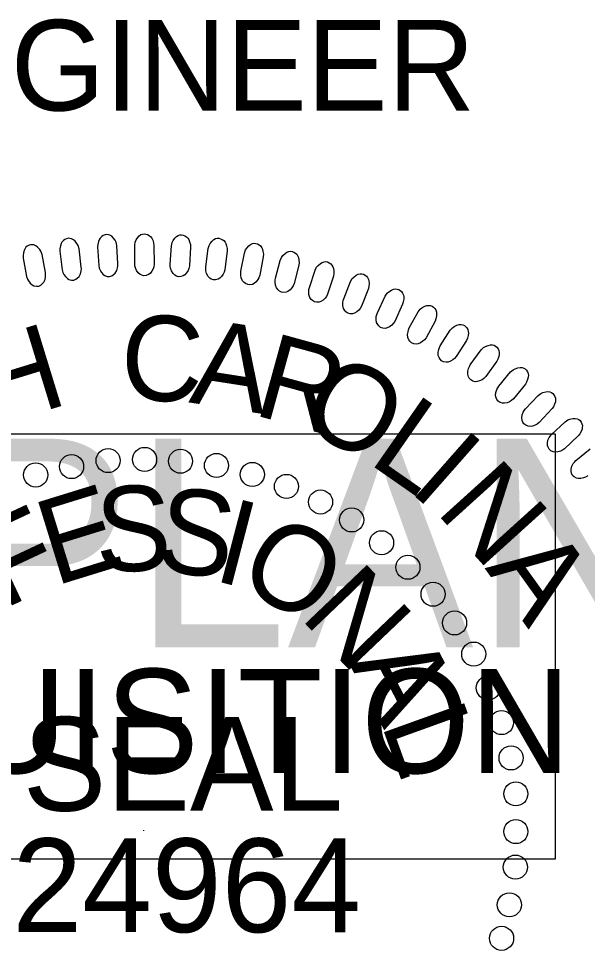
# Model space of a CAD drawing. Extents: x 1487909 to 1489267, y 497866 to 499814.
# Drawn here: x 1489044.35 to 1489047.49, y 498085.52 to 498090.67 of the extents above; entities that cross this region are included whole.
import ezdxf

# ---------------------------------------------------------------- set-up
doc = ezdxf.new("R2010")
doc.units = 0
for name, color, linetype in [('Old_Level_9', 7, 'Continuous'), ('Sheet Sticker Incomplete CELL', 7, 'Continuous'), ('Sheet Typical CELL', 7, 'Continuous')]:
    doc.layers.add(name, color=color, linetype=linetype)

msp = doc.modelspace()

# ---------------------------------------------------------------- linework, layer by layer
at = {"layer": 'Old_Level_9'}
msp.add_line((1489045.041, 498086.1845), (1489045.041, 498086.1806), dxfattribs=at)
for points in [[(1489044.697, 498089.2948), (1489044.6842, 498089.3958), (1489044.6789, 498089.4135), (1489044.6731, 498089.4245), (1489044.6621, 498089.4373), (1489044.653, 498089.4453), (1489044.643, 498089.4507), (1489044.6339, 498089.4529), (1489044.6244, 498089.4534), (1489044.6154, 498089.4506), (1489044.6059, 498089.4469), (1489044.5979, 498089.4409), (1489044.5903, 498089.4316), (1489044.5862, 498089.4244), (1489044.5822, 498089.4114), (1489044.5792, 498089.3959), (1489044.579, 498089.3826), (1489044.5914, 498089.279), (1489044.595, 498089.2653), (1489044.6002, 498089.2543), (1489044.6092, 498089.242), (1489044.6199, 498089.2317), (1489044.6287, 498089.2262), (1489044.6422, 498089.2228), (1489044.6548, 498089.2227), (1489044.6667, 498089.2276), (1489044.6748, 498089.2328), (1489044.6842, 498089.2423), (1489044.6923, 498089.2575), (1489044.696, 498089.273), (1489044.6971, 498089.284)], [(1489044.8994, 498089.3116), (1489044.893, 498089.4133), (1489044.8887, 498089.4312), (1489044.8837, 498089.4425), (1489044.8735, 498089.456), (1489044.8649, 498089.4646), (1489044.8552, 498089.4706), (1489044.8464, 498089.4734), (1489044.8369, 498089.4744), (1489044.8278, 498089.4722), (1489044.818, 498089.4691), (1489044.8096, 498089.4636), (1489044.8015, 498089.4548), (1489044.797, 498089.4479), (1489044.7921, 498089.4351), (1489044.7881, 498089.42), (1489044.7871, 498089.4067), (1489044.793, 498089.3025), (1489044.7957, 498089.2886), (1489044.8002, 498089.2773), (1489044.8084, 498089.2645), (1489044.8185, 498089.2535), (1489044.8269, 498089.2474), (1489044.8403, 498089.2432), (1489044.8527, 498089.2424), (1489044.8649, 498089.2465), (1489044.8733, 498089.2512), (1489044.8833, 498089.2601), (1489044.8923, 498089.2747), (1489044.897, 498089.29), (1489044.8988, 498089.3008)], [(1489044.9919, 498089.3124), (1489044.9919, 498089.4142), (1489044.9951, 498089.4324), (1489044.9994, 498089.444), (1489045.0087, 498089.4581), (1489045.0168, 498089.4672), (1489045.0261, 498089.4738), (1489045.0348, 498089.4771), (1489045.0441, 498089.4788), (1489045.0534, 498089.4771), (1489045.0633, 498089.4746), (1489045.072, 498089.4697), (1489045.0807, 498089.4614), (1489045.0857, 498089.4547), (1489045.0912, 498089.4423), (1489045.0962, 498089.4274), (1489045.0981, 498089.4142), (1489045.0986, 498089.3099), (1489045.0968, 498089.2958), (1489045.093, 498089.2842), (1489045.0856, 498089.271), (1489045.0763, 498089.2593), (1489045.0682, 498089.2528), (1489045.0552, 498089.2478), (1489045.0428, 498089.2462), (1489045.0304, 498089.2495), (1489045.0217, 498089.2536), (1489045.0111, 498089.2619), (1489045.0012, 498089.276), (1489044.9956, 498089.2909), (1489044.9932, 498089.3016)], [(1489045.1877, 498089.3102), (1489045.1942, 498089.4118), (1489045.1984, 498089.4298), (1489045.2035, 498089.4411), (1489045.2137, 498089.4545), (1489045.2223, 498089.4631), (1489045.232, 498089.4691), (1489045.2409, 498089.4719), (1489045.2503, 498089.4729), (1489045.2594, 498089.4707), (1489045.2692, 498089.4676), (1489045.2775, 498089.4621), (1489045.2857, 498089.4533), (1489045.2902, 498089.4464), (1489045.295, 498089.4336), (1489045.299, 498089.4184), (1489045.3001, 498089.4051), (1489045.2941, 498089.301), (1489045.2914, 498089.287), (1489045.2869, 498089.2757), (1489045.2786, 498089.263), (1489045.2686, 498089.252), (1489045.2601, 498089.2459), (1489045.2468, 498089.2417), (1489045.2343, 498089.2409), (1489045.2221, 498089.245), (1489045.2137, 498089.2497), (1489045.2037, 498089.2586), (1489045.1948, 498089.2732), (1489045.1901, 498089.2885), (1489045.1883, 498089.2994)], [(1489045.3838, 498089.2957), (1489045.3966, 498089.3967), (1489045.402, 498089.4144), (1489045.4077, 498089.4253), (1489045.4187, 498089.4381), (1489045.4279, 498089.4461), (1489045.438, 498089.4515), (1489045.447, 498089.4537), (1489045.4564, 498089.4542), (1489045.4655, 498089.4513), (1489045.475, 498089.4476), (1489045.483, 498089.4416), (1489045.4905, 498089.4323), (1489045.4946, 498089.4251), (1489045.4987, 498089.4121), (1489045.5017, 498089.3967), (1489045.5019, 498089.3833), (1489045.4894, 498089.2798), (1489045.4857, 498089.266), (1489045.4806, 498089.255), (1489045.4716, 498089.2428), (1489045.4609, 498089.2325), (1489045.4521, 498089.2269), (1489045.4385, 498089.2236), (1489045.426, 498089.2235), (1489045.4141, 498089.2284), (1489045.406, 498089.2336), (1489045.3965, 498089.2431), (1489045.3884, 498089.2584), (1489045.3848, 498089.2738), (1489045.3837, 498089.2848)], [(1489044.4993, 498089.2643), (1489044.4803, 498089.3642), (1489044.4738, 498089.3816), (1489044.4674, 498089.3922), (1489044.4556, 498089.4043), (1489044.446, 498089.4117), (1489044.4357, 498089.4165), (1489044.4265, 498089.4181), (1489044.417, 498089.418), (1489044.4082, 498089.4146), (1489044.3989, 498089.4103), (1489044.3913, 498089.4038), (1489044.3843, 498089.394), (1489044.3807, 498089.3866), (1489044.3775, 498089.3733), (1489044.3754, 498089.3578), (1489044.3761, 498089.3444), (1489044.395, 498089.2419), (1489044.3994, 498089.2284), (1489044.4052, 498089.2177), (1489044.4151, 498089.2061), (1489044.4264, 498089.1964), (1489044.4355, 498089.1914), (1489044.4493, 498089.189), (1489044.4617, 498089.1897), (1489044.4733, 498089.1953), (1489044.4811, 498089.201), (1489044.4899, 498089.2111), (1489044.497, 498089.2267), (1489044.4997, 498089.2424), (1489044.5001, 498089.2535)], [(1489045.578, 498089.2719), (1489045.5971, 498089.3719), (1489045.6036, 498089.3892), (1489045.61, 498089.3997), (1489045.6218, 498089.4118), (1489045.6314, 498089.4192), (1489045.6418, 498089.424), (1489045.6509, 498089.4256), (1489045.6604, 498089.4255), (1489045.6692, 498089.4221), (1489045.6785, 498089.4178), (1489045.6861, 498089.4113), (1489045.6931, 498089.4015), (1489045.6967, 498089.3942), (1489045.6999, 498089.3809), (1489045.702, 498089.3653), (1489045.7013, 498089.3519), (1489045.6824, 498089.2494), (1489045.6778, 498089.2359), (1489045.672, 498089.2253), (1489045.6622, 498089.2136), (1489045.6509, 498089.204), (1489045.6417, 498089.199), (1489045.628, 498089.1966), (1489045.6155, 498089.1973), (1489045.604, 498089.2029), (1489045.5962, 498089.2085), (1489045.5874, 498089.2187), (1489045.5803, 498089.2344), (1489045.5776, 498089.25), (1489045.5772, 498089.2611)], [(1489045.7693, 498089.2325), (1489045.7947, 498089.3312), (1489045.8022, 498089.348), (1489045.8093, 498089.3582), (1489045.8218, 498089.3695), (1489045.8319, 498089.3763), (1489045.8425, 498089.3804), (1489045.8518, 498089.3814), (1489045.8612, 498089.3808), (1489045.8698, 498089.3768), (1489045.8788, 498089.3719), (1489045.886, 498089.365), (1489045.8923, 498089.3548), (1489045.8955, 498089.3471), (1489045.8978, 498089.3337), (1489045.8989, 498089.318), (1489045.8975, 498089.3047), (1489045.872, 498089.2036), (1489045.8667, 498089.1904), (1489045.8602, 498089.1801), (1489045.8497, 498089.1692), (1489045.8378, 498089.1602), (1489045.8284, 498089.1558), (1489045.8145, 498089.1543), (1489045.8021, 498089.1558), (1489045.7909, 498089.1621), (1489045.7835, 498089.1682), (1489045.7754, 498089.1789), (1489045.7692, 498089.195), (1489045.7676, 498089.2108), (1489045.7678, 498089.2218)], [(1489045.9561, 498089.1809), (1489045.9876, 498089.2778), (1489045.9962, 498089.2941), (1489046.0039, 498089.3038), (1489046.0171, 498089.3143), (1489046.0276, 498089.3204), (1489046.0384, 498089.3239), (1489046.0477, 498089.3243), (1489046.0571, 498089.323), (1489046.0654, 498089.3186), (1489046.0741, 498089.3131), (1489046.0809, 498089.3057), (1489046.0865, 498089.2952), (1489046.0892, 498089.2873), (1489046.0907, 498089.2738), (1489046.0908, 498089.2581), (1489046.0885, 498089.2449), (1489046.0568, 498089.1456), (1489046.0507, 498089.1327), (1489046.0435, 498089.1229), (1489046.0324, 498089.1125), (1489046.0199, 498089.1045), (1489046.0102, 498089.1006), (1489045.9963, 498089.0999), (1489045.9839, 498089.1022), (1489045.9732, 498089.1092), (1489045.9662, 498089.1158), (1489045.9587, 498089.1269), (1489045.9537, 498089.1434), (1489045.9529, 498089.1593), (1489045.9539, 498089.1703)], [(1489046.1456, 498089.1199), (1489046.1831, 498089.2146), (1489046.1927, 498089.2304), (1489046.201, 498089.2395), (1489046.2148, 498089.2492), (1489046.2257, 498089.2547), (1489046.2368, 498089.2574), (1489046.2461, 498089.2573), (1489046.2553, 498089.2554), (1489046.2633, 498089.2504), (1489046.2717, 498089.2445), (1489046.2779, 498089.2366), (1489046.283, 498089.2257), (1489046.2851, 498089.2178), (1489046.2858, 498089.2042), (1489046.2849, 498089.1885), (1489046.2818, 498089.1755), (1489046.2439, 498089.0783), (1489046.2369, 498089.0659), (1489046.2292, 498089.0565), (1489046.2174, 498089.047), (1489046.2045, 498089.0396), (1489046.1946, 498089.0364), (1489046.1806, 498089.0366), (1489046.1685, 498089.0397), (1489046.1582, 498089.0473), (1489046.1516, 498089.0543), (1489046.1448, 498089.0659), (1489046.1409, 498089.0827), (1489046.1411, 498089.0986), (1489046.1428, 498089.1095)], [(1489046.3316, 498089.0424), (1489046.375, 498089.1345), (1489046.3855, 498089.1497), (1489046.3944, 498089.1583), (1489046.4088, 498089.1671), (1489046.42, 498089.1719), (1489046.4312, 498089.1739), (1489046.4405, 498089.1732), (1489046.4497, 498089.1707), (1489046.4573, 498089.1652), (1489046.4653, 498089.1588), (1489046.471, 498089.1506), (1489046.4754, 498089.1394), (1489046.477, 498089.1313), (1489046.4768, 498089.1176), (1489046.4749, 498089.1021), (1489046.471, 498089.0893), (1489046.4271, 498088.9947), (1489046.4194, 498088.9828), (1489046.4111, 498088.9738), (1489046.3987, 498088.965), (1489046.3854, 498088.9585), (1489046.3752, 498088.9559), (1489046.3613, 498088.957), (1489046.3494, 498088.9608), (1489046.3396, 498088.9691), (1489046.3335, 498088.9765), (1489046.3275, 498088.9885), (1489046.3245, 498089.0055), (1489046.3258, 498089.0213), (1489046.3282, 498089.0321)], [(1489046.5079, 498088.9581), (1489046.557, 498089.0473), (1489046.5685, 498089.0618), (1489046.5778, 498089.0699), (1489046.5928, 498089.0777), (1489046.6042, 498089.0818), (1489046.6156, 498089.0831), (1489046.6248, 498089.0818), (1489046.6338, 498089.0788), (1489046.6411, 498089.0728), (1489046.6486, 498089.0659), (1489046.6538, 498089.0574), (1489046.6575, 498089.0459), (1489046.6586, 498089.0377), (1489046.6576, 498089.0242), (1489046.6547, 498089.0087), (1489046.65, 498088.9962), (1489046.6002, 498088.9045), (1489046.5918, 498088.8931), (1489046.5829, 498088.8847), (1489046.5701, 498088.8767), (1489046.5563, 498088.871), (1489046.546, 498088.8691), (1489046.5322, 498088.871), (1489046.5205, 498088.8756), (1489046.5113, 498088.8844), (1489046.5056, 498088.8923), (1489046.5004, 498088.9046), (1489046.4985, 498088.9217), (1489046.5008, 498088.9375), (1489046.5038, 498088.9481)], [(1489046.6787, 498088.8598), (1489046.7333, 498088.9457), (1489046.7457, 498088.9594), (1489046.7555, 498088.9669), (1489046.771, 498088.9738), (1489046.7827, 498088.9772), (1489046.7941, 498088.9778), (1489046.8031, 498088.9759), (1489046.8119, 498088.9723), (1489046.8189, 498088.9659), (1489046.8259, 498088.9585), (1489046.8306, 498088.9496), (1489046.8335, 498088.938), (1489046.8341, 498088.9297), (1489046.8322, 498088.9162), (1489046.8284, 498088.901), (1489046.8229, 498088.8888), (1489046.7675, 498088.8005), (1489046.7583, 498088.7896), (1489046.749, 498088.7818), (1489046.7356, 498088.7746), (1489046.7216, 498088.7698), (1489046.7112, 498088.7685), (1489046.6975, 498088.7713), (1489046.6862, 498088.7766), (1489046.6775, 498088.786), (1489046.6724, 498088.7942), (1489046.6678, 498088.8068), (1489046.6671, 498088.824), (1489046.6703, 498088.8396), (1489046.674, 498088.85)], [(1489046.8447, 498088.7541), (1489046.9046, 498088.8364), (1489046.9178, 498088.8494), (1489046.9281, 498088.8562), (1489046.9439, 498088.8621), (1489046.9558, 498088.8647), (1489046.9672, 498088.8646), (1489046.9762, 498088.8622), (1489046.9847, 498088.858), (1489046.9913, 498088.8513), (1489046.9978, 498088.8434), (1489047.0019, 498088.8343), (1489047.0041, 498088.8225), (1489047.0042, 498088.8142), (1489047.0014, 498088.8008), (1489046.9967, 498088.7859), (1489046.9904, 498088.7741), (1489046.9296, 498088.6894), (1489046.9198, 498088.6791), (1489046.9099, 498088.6719), (1489046.8962, 498088.6655), (1489046.8818, 498088.6616), (1489046.8714, 498088.661), (1489046.8579, 498088.6647), (1489046.8469, 498088.6707), (1489046.8388, 498088.6806), (1489046.8342, 498088.6891), (1489046.8306, 498088.702), (1489046.8308, 498088.7192), (1489046.8351, 498088.7345), (1489046.8394, 498088.7447)], [(1489047.002, 498088.6365), (1489047.0669, 498088.715), (1489047.0809, 498088.727), (1489047.0916, 498088.7332), (1489047.1078, 498088.7381), (1489047.1198, 498088.74), (1489047.1312, 498088.7391), (1489047.1399, 498088.7362), (1489047.1482, 498088.7315), (1489047.1543, 498088.7243), (1489047.1604, 498088.716), (1489047.1639, 498088.7067), (1489047.1653, 498088.6948), (1489047.1649, 498088.6865), (1489047.1612, 498088.6734), (1489047.1556, 498088.6587), (1489047.1486, 498088.6473), (1489047.0826, 498088.5666), (1489047.0722, 498088.5569), (1489047.0619, 498088.5504), (1489047.0477, 498088.545), (1489047.0331, 498088.5419), (1489047.0227, 498088.5419), (1489047.0095, 498088.5464), (1489046.9989, 498088.5531), (1489046.9914, 498088.5636), (1489046.9874, 498088.5723), (1489046.9846, 498088.5854), (1489046.9859, 498088.6025), (1489046.9911, 498088.6176), (1489046.9961, 498088.6275)], [(1489047.149, 498088.5109), (1489047.2187, 498088.5851), (1489047.2334, 498088.5963), (1489047.2446, 498088.6017), (1489047.261, 498088.6056), (1489047.2731, 498088.6067), (1489047.2844, 498088.6052), (1489047.293, 498088.6017), (1489047.3009, 498088.5965), (1489047.3066, 498088.5889), (1489047.3121, 498088.5803), (1489047.315, 498088.5707), (1489047.3157, 498088.5587), (1489047.3148, 498088.5505), (1489047.3103, 498088.5376), (1489047.3038, 498088.5234), (1489047.2961, 498088.5125), (1489047.2251, 498088.436), (1489047.2141, 498088.4271), (1489047.2034, 498088.4212), (1489047.1889, 498088.4166), (1489047.1743, 498088.4145), (1489047.1638, 498088.4152), (1489047.1509, 498088.4205), (1489047.1407, 498088.4278), (1489047.134, 498088.4387), (1489047.1305, 498088.4477), (1489047.1285, 498088.4609), (1489047.1308, 498088.478), (1489047.137, 498088.4926), (1489047.1426, 498088.5022)], [(1489047.2938, 498088.3703), (1489047.368, 498088.44), (1489047.3834, 498088.4502), (1489047.3949, 498088.455), (1489047.4115, 498088.4578), (1489047.4236, 498088.4582), (1489047.4348, 498088.4559), (1489047.4432, 498088.4519), (1489047.4508, 498088.4462), (1489047.4559, 498088.4383), (1489047.4609, 498088.4293), (1489047.4633, 498088.4196), (1489047.4632, 498088.4076), (1489047.4617, 498088.3994), (1489047.4565, 498088.3869), (1489047.449, 498088.3731), (1489047.4406, 498088.3626), (1489047.365, 498088.2908), (1489047.3535, 498088.2826), (1489047.3425, 498088.2773), (1489047.3277, 498088.2737), (1489047.3129, 498088.2726), (1489047.3025, 498088.2739), (1489047.29, 498088.28), (1489047.2803, 498088.2879), (1489047.2742, 498088.2992), (1489047.2713, 498088.3084), (1489047.2701, 498088.3218), (1489047.2736, 498088.3386), (1489047.2807, 498088.3529), (1489047.2868, 498088.3621)]]:
    msp.add_lwpolyline(points, close=True, dxfattribs=at)
msp.add_lwpolyline([(1489047.4937, 498088.1416), (1489047.4816, 498088.134), (1489047.4703, 498088.1295), (1489047.4554, 498088.1268), (1489047.4405, 498088.1266), (1489047.4303, 498088.1286), (1489047.4181, 498088.1354), (1489047.409, 498088.144), (1489047.4036, 498088.1557), (1489047.4013, 498088.165), (1489047.4009, 498088.1784), (1489047.4054, 498088.195), (1489047.4134, 498088.2088), (1489047.4201, 498088.2176), (1489047.4276, 498088.2254), (1489047.506, 498088.2903)], dxfattribs=at)
for centre in [(1489044.8449, 498088.2254), (1489045.0464, 498088.232), (1489045.2447, 498088.222), (1489045.443, 498088.1988), (1489044.445, 498088.1462), (1489044.6433, 498088.1924), (1489045.6412, 498088.1491), (1489045.8296, 498088.0829), (1489046.0179, 498087.9969), (1489046.1897, 498087.8977), (1489046.3549, 498087.772), (1489046.5002, 498087.6364), (1489046.639, 498087.4875), (1489046.7579, 498087.3288), (1489046.8636, 498087.1568), (1489046.9443, 498086.9701), (1489047.0169, 498086.7783), (1489047.0697, 498086.5832), (1489047.0961, 498086.3848), (1489047.096, 498086.1765), (1489047.0935, 498085.9803), (1489047.0604, 498085.772), (1489047.0174, 498085.5869)]:
    msp.add_circle(centre, 0.0665, dxfattribs=at)
at = {"layer": 'Sheet Sticker Incomplete CELL'}
msp.add_lwpolyline([(1489032.6136, 498086.0242), (1489032.6136, 498088.3742), (1489047.3136, 498088.3742), (1489047.3136, 498086.0242)], close=True, dxfattribs=at)

# ---------------------------------------------------------------- texts
at = {"layer": 'Old_Level_9'}
for s, height, rotation, p in [('C', 0.4706, 357.5877, (1489044.9068, 498088.5649)), ('A', 0.4706, 351.0983, (1489045.2866, 498088.5476)), ('H', 0.4706, 17.0557, (1489044.2009, 498088.4086)), ('R', 0.4706, 344.609, (1489045.6357, 498088.4817)), ('O', 0.4706, 331.6302, (1489045.881, 498088.4274)), ('L', 0.4706, 325.1409, (1489046.2738, 498088.2173)), ('I', 0.4706, 318.6515, (1489046.4973, 498088.0635)), ('N', 0.4706, 312.1622, (1489046.6472, 498087.9457)), ('E', 0.4706, 17.1686, (1489044.5492, 498087.5314)), ('S', 0.4706, 1.289, (1489044.7789, 498087.611)), ('S', 0.4706, 353.3492, (1489045.0993, 498087.6194)), ('I', 0.4706, 345.4094, (1489045.4148, 498087.567)), ('F', 0.4706, 25.1084, (1489044.2678, 498087.4037)), ('O', 0.4706, 329.5298, (1489045.5396, 498087.5527)), ('A', 0.4706, 305.6728, (1489046.9227, 498087.6319)), ('N', 0.4706, 313.6502, (1489045.8974, 498087.3615)), ('A', 0.4706, 297.7707, (1489046.1744, 498087.1058)), ('L', 0.4706, 289.8309, (1489046.3507, 498086.7742)), ('SEAL', 0.51761, 359.9814, (1489044.3735, 498086.2918)), ('024964', 0.51761, 359.9814, (1489043.9318, 498085.6214))]:
    msp.add_text(s, height=height, rotation=rotation, dxfattribs=at).set_placement(p)
at = {"layer": 'Sheet Sticker Incomplete CELL'}
for s, height, p in [('INCOMPLETE PLANS', 1.152, (1489033.5086, 498087.1942)), ('DO NOT USE FOR R/W ACQUISITION', 0.576, (1489033.8336, 498086.4992))]:
    msp.add_text(s, height=height, dxfattribs=at).set_placement(p)
at = {"layer": 'Sheet Typical CELL'}
msp.add_text('ENGINEER', height=0.50001, dxfattribs=at).set_placement((1489043.3786, 498090.1592))

doc.saveas('drawing.dxf')
